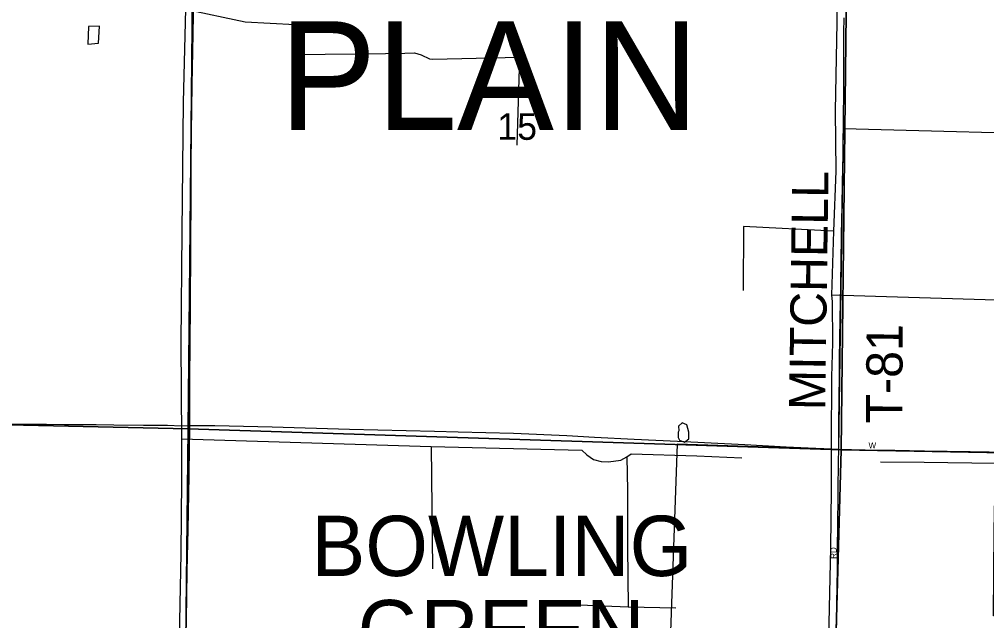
# Model space of a CAD drawing. Extents: x 1443599 to 1910620, y 1028088 to 1361369.
# Drawn here: x 1635252 to 1643273, y 1234375 to 1239361 of the extents above; entities that cross this region are included whole.
import ezdxf

# ---------------------------------------------------------------- set-up
doc = ezdxf.new("R2010")
doc.units = 0
for name, color, linetype in [('GM_X_City_Street', 7, 'Continuous'), ('GM_X_City_Street_Text', 7, 'Continuous'), ('GM_X_Corporation', 7, 'Continuous'), ('GM_X_Corporation_Text', 7, 'Continuous'), ('GM_X_County_Road', 7, 'Continuous'), ('GM_X_Minor_Lake', 7, 'Continuous'), ('GM_X_Minor_River', 7, 'Continuous'), ('GM_X_Section', 7, 'Continuous'), ('GM_X_Section_Text', 7, 'Continuous'), ('GM_X_Township_Road', 7, 'Continuous'), ('GM_X_Township_Road_Text', 7, 'Continuous'), ('GM_X_Township_Text', 7, 'Continuous')]:
    doc.layers.add(name, color=color, linetype=linetype)

msp = doc.modelspace()

# ---------------------------------------------------------------- linework, layer by layer
at = {"layer": 'GM_X_City_Street'}
for points in [[(1642009.2, 1233139.4), (1642011.1, 1233253.5), (1642015.8, 1233486.5), (1642018.4, 1233650.6), (1642019.7, 1233749), (1642022.5, 1233926.3), (1642026.1, 1234123.2), (1642030.5, 1234405.4), (1642031.7, 1234500.6), (1642033.5, 1234677.8), (1642035, 1234789.5), (1642036, 1234868.2), (1642036.5, 1234924), (1642037.3, 1235029), (1642037.8, 1235111.1), (1642038.7, 1235199.7), (1642040.9, 1235377), (1642042.5, 1235521.4), (1642043.9, 1235626.4), (1642044.9, 1235692.1), (1642046.8, 1235796.5)], [(1642046.8, 1235796.5), (1642151.4, 1235793.8), (1642266.3, 1235792), (1642512.4, 1235789), (1642758.5, 1235783.8), (1643135.9, 1235776.9), (1643611.7, 1235768.1), (1643921, 1235761.9)]]:
    msp.add_lwpolyline(points, dxfattribs=at)
at = {"layer": 'GM_X_Corporation'}
msp.add_lwpolyline([(1644469.3, 1225113.5), (1641849.1, 1225187.9), (1641852.1, 1225851), (1640515.2, 1225901.2), (1640516.8, 1226466.9), (1640506.5, 1226467.4), (1639520.2, 1226514.5), (1639554.2, 1230393.3), (1639823.2, 1230383.9), (1639829.8, 1230585.9), (1640492.7, 1230559.9), (1640517.7, 1231451.5), (1639625.7, 1231464.8), (1639684.8, 1233228.6), (1640615.3, 1233192.7), (1640709.4, 1235840.8), (1642046.8, 1235796.5), (1642085.4, 1238455.5), (1644168.5, 1238399.6)], dxfattribs=at)
at = {"layer": 'GM_X_County_Road'}
for points in [[(1636666.7, 1235993.1), (1636666.8, 1236356.7), (1636669.3, 1236701.3), (1636671.1, 1236964), (1636673.5, 1237489.1), (1636676.5, 1237899.4), (1636678.3, 1238145.6), (1636681, 1238424.6), (1636683.3, 1238621.5), (1636685.2, 1238818.5), (1636689.8, 1239097.4), (1636695.2, 1239392.7), (1636707.8, 1239983.4), (1636713, 1240295.3), (1636724.5, 1240984.5), (1636731.1, 1241294.7)], [(1632630, 1236058.6), (1632755.4, 1236054.5), (1633018, 1236047.5), (1633395.2, 1236036), (1633706.8, 1236026.5), (1633903.7, 1236023.2), (1634248.2, 1236016.1), (1634457.5, 1236013.4), (1634740.3, 1236009.9), (1635052.1, 1236007.6), (1635314.6, 1236004.7), (1635478.7, 1236003.7), (1635626.4, 1236002.7), (1635888.9, 1236000.7), (1636036.5, 1235999.5), (1636282.6, 1235997.2), (1636479.5, 1235994.7), (1636594.2, 1235991.8), (1636666.7, 1235993.1)], [(1636624.4, 1233346.4), (1636627.7, 1233639.1), (1636630.8, 1233901.6), (1636636.3, 1234278.9), (1636637, 1234377.4), (1636644.5, 1234787.4), (1636650.7, 1235131.8), (1636659.7, 1235574.6), (1636662.9, 1235820.7), (1636665.8, 1235951.8), (1636666.7, 1235993.1)], [(1636666.7, 1235993.1), (1636676, 1235993.2), (1636741.7, 1235994), (1636873.1, 1235992.5), (1637348.8, 1235981.5), (1637988.6, 1235963.7), (1638694, 1235946.2), (1638890.8, 1235941.4), (1639350.2, 1235928.6), (1639793, 1235910.2), (1640022.3, 1235897.2), (1640350.1, 1235880.9), (1640710.6, 1235862.7), (1641268, 1235835.6), (1641612, 1235817.1), (1641792.4, 1235807.6), (1641923.4, 1235801.3), (1641980.6, 1235799.2), (1642046.8, 1235796.5)]]:
    msp.add_lwpolyline(points, dxfattribs=at)
at = {"layer": 'GM_X_Minor_Lake'}
for p, q in [((1635825.9, 1239302.1), (1635821.1, 1239155.7)), ((1640719.8, 1235948.8), (1640715.6, 1235936.9))]:
    msp.add_line(p, q, dxfattribs=at)
for points in [[(1635821.1, 1239155.7), (1635907.4, 1239164.1), (1635918.1, 1239304.4), (1635825.9, 1239302.1)], [(1640715.6, 1235936.9), (1640714.8, 1235894.8), (1640726.4, 1235872.4), (1640768.1, 1235855.6), (1640804.7, 1235883), (1640803.7, 1235937.2), (1640786.9, 1235999.8), (1640749.1, 1236014.5), (1640718.5, 1235987), (1640719.8, 1235948.8)]]:
    msp.add_lwpolyline(points, dxfattribs=at)
at = {"layer": 'GM_X_Minor_River'}
for points in [[(1641894.8, 1231690), (1641909.1, 1232231.6), (1641922.2, 1232815.3), (1641933.5, 1233096.1), (1641947.2, 1233182.1), (1641948.1, 1233439), (1641958, 1233962.6), (1641969.9, 1234480.2), (1641981.3, 1234979.7), (1641986.5, 1235461.3), (1641987.8, 1235844.6), (1641990.2, 1236396.4), (1641997.6, 1236679.3), (1641996.1, 1237020.5), (1641989.1, 1237074.8), (1642005.2, 1237604.3), (1642026.6, 1238101.6), (1642020.1, 1238601.5), (1642034, 1239333.7), (1642031.8, 1240062.3)], [(1636629.9, 1239445.6), (1636611.2, 1238675.2), (1636598.8, 1237597.8), (1636591.3, 1236676.7), (1636596.3, 1235883.9), (1636595.8, 1235542.7), (1636590.2, 1234930.7), (1636579.6, 1234371), (1636575.4, 1233939.6), (1636567.7, 1233217.2), (1636551.6, 1232583.3), (1636531.5, 1231736.8)], [(1636629.9, 1239445.6), (1637124.6, 1239339.9), (1637538.9, 1239318.1), (1637538.1, 1239069.3), (1638289.4, 1239077.2), (1638447.7, 1239080.3), (1638527.9, 1239082.8), (1638583.7, 1239067.7), (1638653.2, 1239034.3), (1638681.1, 1239029.7), (1639398.6, 1239048.3), (1639378.7, 1238318.2)], [(1642005.2, 1237604.3), (1641256.8, 1237642.6), (1641254.7, 1237112.8)], [(1643837.2, 1234400.7), (1643330.7, 1234416.3), (1643336.1, 1235120.6), (1643346.7, 1235678.3), (1643350.9, 1236428.8), (1643352.4, 1237032.9), (1641989.1, 1237074.8)], [(1636596.3, 1235883.9), (1638668.2, 1235818.9), (1639917.6, 1235789.4), (1639958.9, 1235750.5), (1640014.2, 1235711.3), (1640076, 1235696.1), (1640138, 1235690.9), (1640238.5, 1235707.1), (1640289.1, 1235732.2), (1640325.6, 1235759.6), (1640870.1, 1235741.3), (1641244.4, 1235724.2)], [(1638668.2, 1235818.9), (1638679, 1234805.2)], [(1640289.1, 1235732.2), (1640293.8, 1235455.2), (1640294.9, 1234985.5), (1640301.5, 1234489.7)], [(1647799, 1235333.5), (1647649.7, 1235595.1), (1647133.2, 1235610.9), (1646668.6, 1235615.6), (1646258, 1235621.3), (1645841.6, 1235631.2), (1645682.3, 1235631.9), (1645006.6, 1235646.9), (1644550.2, 1235659.6), (1643985.5, 1235668.2), (1643346.7, 1235678.3), (1642755.9, 1235687.5), (1642393.5, 1235690.4)], [(1639695, 1234513.2), (1640301.5, 1234489.7), (1640695.9, 1234480.2)]]:
    msp.add_lwpolyline(points, dxfattribs=at)
at = {"layer": 'GM_X_Section'}
for points in [[(1631319.3, 1241355.1), (1636704.1, 1241244.4), (1636650.8, 1235966.8), (1631310.2, 1236085)], [(1636704.1, 1241244.4), (1642126.5, 1241101.1), (1642066.7, 1235791.6), (1636650.8, 1235966.8)], [(1642126.5, 1241101.1), (1647460.7, 1240949), (1647351.7, 1235696.1), (1642066.7, 1235791.6)], [(1631310.2, 1236085), (1636650.8, 1235966.8), (1636595.3, 1230648.8), (1631247.2, 1230796.7)], [(1636650.8, 1235966.8), (1642066.7, 1235791.6), (1641921.5, 1230497.2), (1640040.1, 1230599.8), (1636595.3, 1230648.8)], [(1642066.7, 1235791.6), (1647351.7, 1235696.1), (1647258, 1230369.4), (1644385, 1230387), (1641921.5, 1230497.2)]]:
    msp.add_lwpolyline(points, close=True, dxfattribs=at)
at = {"layer": 'GM_X_Township_Road'}
for points in [[(1642088.8, 1238841.1), (1642088.8, 1238848.5), (1642089.1, 1238943.7), (1642089.3, 1239009.3), (1642089.4, 1239052), (1642089.5, 1239173.4), (1642090, 1239252.2), (1642090.8, 1239373.7)], [(1642085.4, 1238455.5), (1642086, 1238520.3), (1642087, 1238595.8), (1642088.1, 1238707.3), (1642088.4, 1238753.3), (1642088.6, 1238789.4), (1642088.8, 1238841.1)], [(1642046.8, 1235796.5), (1642047.5, 1235879), (1642048.1, 1236003.7), (1642050.3, 1236213.8), (1642052.2, 1236414), (1642053.6, 1236542), (1642059.1, 1236876.9), (1642063.2, 1237152.5), (1642064.7, 1237237.9), (1642065.6, 1237293.7), (1642067.6, 1237415.1), (1642069.1, 1237500.4), (1642070.4, 1237575.9), (1642074.4, 1237812.2), (1642077.9, 1238005.9), (1642080, 1238124), (1642082, 1238238.9), (1642084.2, 1238376.7), (1642085.4, 1238455.5)]]:
    msp.add_lwpolyline(points, dxfattribs=at)

# ---------------------------------------------------------------- texts
at = {"layer": 'GM_X_City_Street_Text'}
for s, rotation, p in [('W', 0.00001, (1642293.7, 1235803.1)), ('RD', 90, (1642029.1, 1234887.3))]:
    msp.add_text(s, height=50, rotation=rotation, dxfattribs=at).set_placement(p)
at = {"layer": 'GM_X_Corporation_Text'}
for s, p in [('BOWLING', (1637674.9, 1234745.1)), ('GREEN', (1638057.7, 1234046.3))]:
    msp.add_text(s, height=500, rotation=0.00001, dxfattribs=at).set_placement(p)
at = {"layer": 'GM_X_Section_Text'}
msp.add_text('15', height=221, rotation=0.00001, dxfattribs=at).set_placement((1639215.9, 1238362))
at = {"layer": 'GM_X_Township_Road_Text'}
for s, rotation, p in [('MITCHELL', 89.1857, (1641933.6, 1236118.2)), ('T-81', 89.65298, (1642572.4, 1236008.8))]:
    msp.add_text(s, height=300, rotation=rotation, dxfattribs=at).set_placement(p)
at = {"layer": 'GM_X_Township_Text'}
msp.add_text('PLAIN', height=900, rotation=0.00001, dxfattribs=at).set_placement((1637409.5, 1238444.8))

doc.saveas('drawing.dxf')
